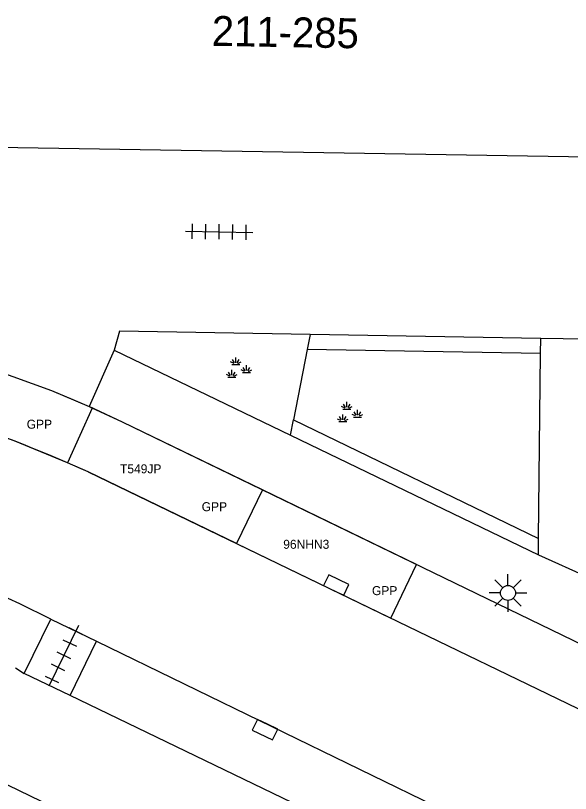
# Model space of a CAD drawing. Extents: x 131000 to 133014, y 396499 to 399001.
# Drawn here: x 132950.71 to 132969.23, y 396806.95 to 396832.93 of the extents above; entities that cross this region are included whole.
import ezdxf

# ---------------------------------------------------------------- set-up
doc = ezdxf.new("R2010")
doc.units = 0
for name, color, linetype in [('bp-anno-kenteken', 7, 'Continuous'), ('bp-grn-parkeervak', 7, 'Continuous'), ('gg-anno-huisnummerreeks BGT', 7, 'Continuous'), ('gg-bbg-hoofdgebouw', 7, 'Continuous'), ('gg-knt-verharding', 7, 'Continuous'), ('gg-knt-verharding nz', 7, 'Continuous'), ('gt-grn-groengrens', 7, 'Continuous'), ('gt-grn-weggrens', 7, 'Continuous'), ('gt-symb-groenvak', 7, 'Continuous'), ('gt-symb-kolk', 7, 'Continuous'), ('gt-symb-lichtmast', 7, 'Continuous'), ('gt-symb-tegel verharding', 7, 'Continuous'), ('kenmerkpunt gehandicapten parkeerplaats', 7, 'Continuous')]:
    doc.layers.add(name, color=color, linetype=linetype)

# ---------------------------------------------------------------- blocks, each defined once
blk = doc.blocks.new('gt0-TEG1')
at = {"layer": 'gt-symb-tegel verharding'}
for p, q in [((-1.125, 0), (1.125, 0)), ((-0.9, -0.25), (-0.9, 0.25)), ((-0.45, -0.25), (-0.45, 0.25)), ((0, -0.25), (0, 0.25)), ((0.45, -0.25), (0.45, 0.25)), ((0.9, -0.25), (0.9, 0.25))]:
    blk.add_line(p, q, dxfattribs=at)
blk = doc.blocks.new('gt0-GRVAK')
at = {"layer": 'gt-symb-groenvak'}
for p, q in [((-0.091, 0.211), (-0.156, 0.322)), ((-0.047, 0.214), (-0.047, 0.393)), ((-0.004, 0.211), (0.061, 0.322)), ((-0.11, 0.189), (-0.228, 0.24)), ((-0.182, 0.153), (0.088, 0.153)), ((0.015, 0.189), (0.133, 0.24)), ((0.262, -0.052), (0.197, 0.059)), ((0.305, -0.049), (0.305, 0.13)), ((0.349, -0.052), (0.414, 0.059)), ((-0.245, -0.228), (-0.363, -0.177)), ((-0.226, -0.206), (-0.291, -0.095)), ((-0.183, -0.203), (-0.183, -0.024)), ((-0.139, -0.206), (-0.074, -0.095)), ((-0.12, -0.228), (-0.002, -0.177)), ((0.243, -0.074), (0.125, -0.023)), ((0.17, -0.11), (0.441, -0.11)), ((0.368, -0.074), (0.486, -0.023)), ((-0.318, -0.264), (-0.047, -0.264))]:
    blk.add_line(p, q, dxfattribs=at)
blk = doc.blocks.new('gt0-KOLK')
at = {"layer": 'gt-symb-kolk'}
blk.add_lwpolyline([(0, 0), (0.375, 0), (0.375, 0.4), (-0.375, 0.4), (-0.375, 0), (0, 0)], dxfattribs=at)
blk = doc.blocks.new('gt0-LMAST')
at = {"layer": 'gt-symb-lichtmast'}
for p, q in [((-0.005, 0.246), (-0.005, 0.621)), ((-0.182, 0.173), (-0.447, 0.438)), ((0.172, 0.173), (0.437, 0.438)), ((-0.255, -0.004), (-0.63, -0.004)), ((-0.182, -0.181), (-0.447, -0.446)), ((-0.005, -0.254), (-0.005, -0.629)), ((0.437, -0.446), (0.172, -0.181)), ((0.245, -0.004), (0.62, -0.004))]:
    blk.add_line(p, q, dxfattribs=at)
blk.add_circle((-0.005, -0.004), 0.25, dxfattribs=at)

msp = doc.modelspace()

# ---------------------------------------------------------------- linework, layer by layer
at = {"layer": 'bp-grn-parkeervak'}
for p, q in [((132953.27, 396819.824), (132952.441, 396817.996)), ((132958.945, 396817.087), (132958.081, 396815.301))]:
    msp.add_line(p, q, dxfattribs=at)
for points in [[(132952.441, 396817.996), (132950.66, 396818.724), (132948.148, 396819.64), (132946.95, 396820.03), (132947.597, 396821.956), (132949.108, 396821.418), (132950.618, 396820.88), (132951.906, 396820.405), (132952.537, 396820.139), (132953.167, 396819.873), (132953.27, 396819.824)], [(132958.945, 396817.087), (132954.273, 396819.349), (132953.27, 396819.824)], [(132958.081, 396815.301), (132953.128, 396817.697), (132952.441, 396817.996)], [(132958.081, 396815.301), (132963.228, 396812.811), (132964.091, 396814.594), (132958.945, 396817.087)]]:
    msp.add_lwpolyline(points, dxfattribs=at)
at = {"layer": 'gg-bbg-hoofdgebouw'}
msp.add_line((132891.35, 396829.51), (133000, 396827.707), dxfattribs=at)
at = {"layer": 'gg-knt-verharding'}
for p, q in [((132968.236, 396822.142), (132960.54, 396822.277)), ((132968.231, 396821.642), (132968.236, 396822.142)), ((132954.004, 396821.757), (132959.883, 396818.917)), ((132968.165, 396815.47), (132968.231, 396821.642)), ((132959.883, 396818.917), (132968.159, 396814.918)), ((132968.159, 396814.918), (132968.165, 396815.47)), ((132951.881, 396812.77), (132950.848, 396813.29)), ((132950.992, 396810.96), (132951.881, 396812.77)), ((132951.881, 396812.77), (132953.405, 396812.036)), ((132952.527, 396810.223), (132953.405, 396812.036)), ((132953.405, 396812.036), (132975.038, 396801.527)), ((132950.708, 396811.149), (132950.992, 396810.96)), ((132952.527, 396810.223), (132950.992, 396810.96)), ((132965.992, 396803.738), (132952.527, 396810.223)), ((132955.135, 396804.978), (132948.15, 396808.333))]:
    msp.add_line(p, q, dxfattribs=at)
for points in [[(132960.54, 396822.277), (132954.181, 396822.389), (132954.004, 396821.757)], [(132946.95, 396820.03), (132947.597, 396821.956), (132950.618, 396820.88), (132951.906, 396820.405), (132953.167, 396819.873)], [(132982.415, 396803.498), (132983.287, 396805.298), (132954.273, 396819.349), (132953.167, 396819.873)]]:
    msp.add_lwpolyline(points, dxfattribs=at)
msp.add_arc((132932.822, 396773.139), 44.012, 65.8223, 83.3878, dxfattribs=at)
at = {"layer": 'gg-knt-verharding nz'}
msp.add_lwpolyline([(132953.128, 396817.697), (132979.463, 396804.957), (132982.415, 396803.498)], dxfattribs=at)
msp.add_arc((132928.902, 396762.957), 59.861, 66.12711, 71.24534, dxfattribs=at)
at = {"layer": 'gt-grn-groengrens'}
for p, q in [((132960.54, 396822.277), (132960.442, 396821.779)), ((132960.442, 396821.779), (132959.982, 396819.425)), ((132968.231, 396821.642), (132960.442, 396821.779)), ((132959.883, 396818.917), (132959.982, 396819.425)), ((132959.982, 396819.425), (132968.165, 396815.47))]:
    msp.add_line(p, q, dxfattribs=at)
at = {"layer": 'gt-grn-weggrens'}
for p, q in [((132969.73, 396822.119), (132968.236, 396822.142)), ((132954.004, 396821.757), (132953.167, 396819.873)), ((132968.159, 396814.918), (132970.649, 396813.806))]:
    msp.add_line(p, q, dxfattribs=at)

# ---------------------------------------------------------------- block references
at = {"layer": 'gt-symb-groenvak'}
for p in [(132958.11, 396821.121), (132961.815, 396819.634)]:
    msp.add_blockref('gt0-GRVAK', p, dxfattribs=at)
at = {"layer": 'gt-symb-kolk'}
for p, rotation in [((132961.325, 396813.736), -25.79602649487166), ((132959.122, 396809.264), 154.15238977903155)]:
    msp.add_blockref('gt0-KOLK', p, dxfattribs=dict(at, rotation=rotation))
at = {"layer": 'gt-symb-lichtmast'}
msp.add_blockref('gt0-LMAST', (132967.149, 396813.652), dxfattribs=at)
at = {"layer": 'gt-symb-tegel verharding'}
for p, rotation in [((132957.505, 396825.709), -0.9739344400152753), ((132952.326, 396811.562), 64.02428533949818)]:
    msp.add_blockref('gt0-TEG1', p, dxfattribs=dict(at, rotation=rotation))

# ---------------------------------------------------------------- texts
at = {"layer": 'bp-anno-kenteken'}
for s, p in [('T549JP', (132954.194, 396817.644)), ('96NHN3', (132959.642, 396815.124))]:
    msp.add_text(s, height=0.3, dxfattribs=at).set_placement(p)
at = {"layer": 'gg-anno-huisnummerreeks BGT'}
msp.add_text('211-285', height=1, rotation=359, dxfattribs=at).set_placement((132957.25, 396831.919))
at = {"layer": 'kenmerkpunt gehandicapten parkeerplaats'}
for p in [(132951.08, 396819.133), (132956.921, 396816.379), (132962.604, 396813.577)]:
    msp.add_text('GPP', height=0.3, dxfattribs=at).set_placement(p)

doc.saveas('drawing.dxf')
